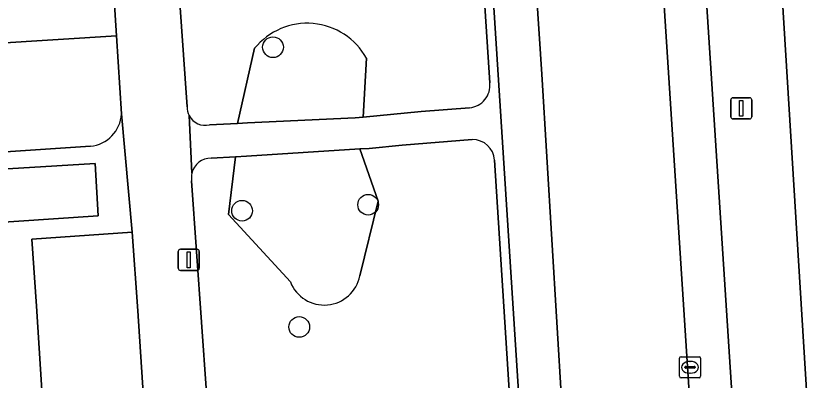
# Model space of a CAD drawing. Extents: x 159680 to 160786, y 387323 to 388340.
# Drawn here: x 160470.44 to 160508.01, y 387723.19 to 387740.43 of the extents above; entities that cross this region are included whole.
import ezdxf

# ---------------------------------------------------------------- set-up
doc = ezdxf.new("R2010")
doc.units = 0
for name, color, linetype in [('IMGEO_Boom', 7, 'Continuous'), ('IMGEO_Erf', 7, 'Continuous'), ('IMGEO_Groenvoorziening', 7, 'Continuous'), ('IMGEO_Kolk', 7, 'Continuous'), ('IMGEO_Lichtmast', 7, 'Continuous'), ('IMGEO_Pand', 7, 'Continuous'), ('IMGEO_Parkeervlak_open', 7, 'Continuous'), ('IMGEO_Rijbaan_lokaal_gesloten', 7, 'Continuous'), ('IMGEO_Rijbaan_lokaal_open', 7, 'Continuous'), ('IMGEO_Voetpad_open', 7, 'Continuous')]:
    doc.layers.add(name, color=color, linetype=linetype)

msp = doc.modelspace()

# ---------------------------------------------------------------- linework, layer by layer
at = {"layer": 'IMGEO_Boom'}
for centre in [(160482.602, 387738.945), (160481.137, 387731.207), (160487.103, 387731.492), (160483.843, 387725.707)]:
    msp.add_circle(centre, 0.489, dxfattribs=at)
at = {"layer": 'IMGEO_Erf'}
msp.add_lwpolyline([(160506.114, 387750.585), (160509.289, 387699.197)], dxfattribs=at)
at = {"layer": 'IMGEO_Groenvoorziening'}
for points in [[(160476.805, 387762.503), (160477.562, 387750), (160478.534, 387736.125)], [(160492.861, 387737.259), (160491.222, 387762.439)], [(160479.601, 387735.274), (160480.92, 387735.338), (160481.733, 387738.893)], [(160481.733, 387738.893), (160480.92, 387735.338), (160481.403, 387735.362), (160486.482, 387735.611), (160486.864, 387735.63), (160487.024, 387738.429)], [(160487.024, 387738.429), (160486.864, 387735.63), (160489.617, 387735.905), (160491.897, 387736.083)], [(160492.03, 387734.575), (160488.713, 387734.318), (160487.151, 387734.156), (160486.709, 387734.129), (160487.584, 387731.663), (160486.709, 387728.126)], [(160486.709, 387728.126), (160487.584, 387731.663), (160486.709, 387734.129), (160481.347, 387733.797), (160480.826, 387733.765), (160480.501, 387731.025), (160483.426, 387727.836)], [(160483.426, 387727.836), (160480.501, 387731.025), (160480.826, 387733.765), (160479.675, 387733.694)], [(160494.681, 387708.386), (160493.08, 387733.599)], [(160478.754, 387732.617), (160479.697, 387719.249), (160480.53, 387706.628)], [(160476.208, 387726.477), (160475.939, 387730.19), (160471.19, 387729.868), (160471.409, 387726.699), (160472.582, 387708.313), (160472.803, 387704.967), (160476.41, 387705.154)], [(160477.514, 387706.379), (160476.208, 387726.477)]]:
    msp.add_lwpolyline(points, dxfattribs=at)
for centre, radius, start, end in [((160484.222, 387736.873), 3.205, 29.0427, 140.9337), ((160484.222, 387736.873), 3.205, 29.0427, 140.9337), ((160491.805, 387737.141), 1.062, 274.9443, 6.3708), ((160479.387, 387736.111), 0.853, 179.0762, 207.7464), ((160479.397, 387736.112), 0.862, 207.4778, 283.6789), ((160492.056, 387733.55), 1.025, 2.7307, 91.4529), ((160479.649, 387732.783), 0.911, 88.3607, 167.3372), ((160479.679, 387732.785), 0.94, 167.8286, 190.293), ((160485.025, 387728.461), 1.717, 201.3591, 348.737), ((160485.025, 387728.461), 1.717, 201.3591, 348.737)]:
    msp.add_arc(centre, radius, start, end, dxfattribs=at)
at = {"layer": 'IMGEO_Kolk'}
for p, q in [((160501.83, 387723.375), (160501.83, 387724.227)), ((160501.905, 387724.301), (160502.757, 387724.301)), ((160502.831, 387724.227), (160502.831, 387723.375)), ((160502.089, 387723.795), (160502.089, 387723.807)), ((160502.132, 387723.844), (160502.53, 387723.844)), ((160502.318, 387724.081), (160502.343, 387724.081)), ((160502.573, 387723.807), (160502.573, 387723.795)), ((160502.527, 387723.758), (160502.129, 387723.758)), ((160502.341, 387723.521), (160502.316, 387723.521)), ((160502.757, 387723.301), (160501.905, 387723.301))]:
    msp.add_line(p, q, dxfattribs=at)
for points in [[(160501.83, 387723.375), (160501.83, 387724.227)], [(160501.905, 387724.301), (160502.757, 387724.301)], [(160502.831, 387724.227), (160502.831, 387723.375)], [(160502.757, 387723.301), (160501.905, 387723.301)]]:
    msp.add_lwpolyline(points, dxfattribs=at)
for centre, radius, start, end in [((160501.907, 387724.225), 0.0765, 91.552, 178.448), ((160501.907, 387724.225), 0.0765, 91.552, 178.448), ((160502.755, 387724.225), 0.0765, 1.552, 88.448), ((160502.755, 387724.225), 0.0765, 1.552, 88.448), ((160502.129, 387723.804), 0.0403, 85.8775, 175.7526), ((160502.126, 387723.794), 0.0366, 178.938, 274.7102), ((160502.53, 387723.801), 0.043, 264.8664, 352.4533), ((160502.534, 387723.806), 0.0386, 1.7309, 96.639), ((160501.907, 387723.377), 0.0765, 181.552, 268.448), ((160501.907, 387723.377), 0.0765, 181.552, 268.448), ((160502.755, 387723.377), 0.0765, 271.552, 358.448), ((160502.755, 387723.377), 0.0765, 271.552, 358.448)]:
    msp.add_arc(centre, radius, start, end, dxfattribs=at)
for centre, major_axis, ratio, start_param, end_param in [((160502.317, 387723.801), (-0.387, 0.002), 0.722429, 4.712389, 7.853982), ((160502.342, 387723.801), (-0.39, 0.002), 0.717154, 1.570796, 4.712389)]:
    msp.add_ellipse(centre, major_axis=major_axis, ratio=ratio, start_param=start_param, end_param=end_param, dxfattribs=at)
at = {"layer": 'IMGEO_Lichtmast'}
for p, q in [((160504.356, 387736.554), (160505.146, 387736.554)), ((160505.146, 387736.554), (160504.356, 387736.554)), ((160504.256, 387735.654), (160504.256, 387736.454)), ((160504.256, 387736.454), (160504.256, 387735.654)), ((160505.246, 387736.454), (160505.246, 387735.654)), ((160505.246, 387735.654), (160505.246, 387736.454)), ((160505.146, 387735.554), (160504.356, 387735.554)), ((160504.356, 387735.554), (160505.146, 387735.554)), ((160478.12, 387728.484), (160478.12, 387729.284)), ((160478.12, 387729.284), (160478.12, 387728.484)), ((160478.22, 387729.384), (160479.01, 387729.384)), ((160479.01, 387729.384), (160478.22, 387729.384)), ((160479.11, 387729.284), (160479.11, 387728.484)), ((160479.11, 387728.484), (160479.11, 387729.284)), ((160479.01, 387728.384), (160478.22, 387728.384)), ((160478.22, 387728.384), (160479.01, 387728.384))]:
    msp.add_line(p, q, dxfattribs=at)
for points in [[(160504.676, 387736.429), (160504.826, 387736.429), (160504.826, 387735.679), (160504.676, 387735.679), (160504.676, 387736.429)], [(160478.54, 387729.259), (160478.69, 387729.259), (160478.69, 387728.509), (160478.54, 387728.509), (160478.54, 387729.259)]]:
    msp.add_lwpolyline(points, dxfattribs=at)
for centre, start, end in [((160504.356, 387736.454), 90, 180), ((160504.356, 387736.454), 90, 180), ((160505.146, 387736.454), 0, 90), ((160505.146, 387736.454), 360, 90), ((160504.356, 387735.654), 180, 270), ((160504.356, 387735.654), 180, 270), ((160505.146, 387735.654), 270, 0), ((160505.146, 387735.654), 270, 0), ((160478.22, 387729.284), 90, 180), ((160478.22, 387729.284), 90, 180), ((160479.01, 387729.284), 0, 90), ((160479.01, 387729.284), 360, 90), ((160478.22, 387728.484), 180, 270), ((160478.22, 387728.484), 180, 270), ((160479.01, 387728.484), 270, 0), ((160479.01, 387728.484), 270, 0)]:
    msp.add_arc(centre, 0.1, start, end, dxfattribs=at)
at = {"layer": 'IMGEO_Pand'}
msp.add_lwpolyline([(160468.445, 387730.571), (160474.333, 387730.961), (160474.187, 387733.447), (160468.217, 387733.075)], close=True, dxfattribs=at)
at = {"layer": 'IMGEO_Parkeervlak_open'}
for points in [[(160496.979, 387710.29), (160495.316, 387737.665), (160493.486, 387765.36), (160493.069, 387764.789), (160492.24, 387763.921)], [(160491.661, 387762.465), (160494.814, 387713.318)], [(160500.378, 387752.151), (160503.074, 387710.419), (160503.63, 387701.884)], [(160505.424, 387705.288), (160502.596, 387749.166)], [(160475.43, 387735.791), (160475.198, 387739.486), (160411.947, 387735.514)], [(160415.843, 387730.638), (160415.911, 387730.633), (160415.979, 387730.63), (160416.048, 387730.629), (160416.09, 387730.629), (160417.874, 387730.645), (160420.777, 387730.771), (160431.353, 387731.422), (160473.966, 387734.264)]]:
    msp.add_lwpolyline(points, dxfattribs=at)
msp.add_arc((160473.814, 387735.875), 1.619, 275.4028, 357.0105, dxfattribs=at)
at = {"layer": 'IMGEO_Rijbaan_lokaal_gesloten'}
msp.add_lwpolyline([(160496.996, 387710.017), (160503.074, 387710.419), (160500.378, 387752.151), (160499.491, 387765.978), (160493.476, 387765.526), (160493.486, 387765.36), (160495.316, 387737.665), (160496.979, 387710.29)], close=True, dxfattribs=at)
at = {"layer": 'IMGEO_Rijbaan_lokaal_open'}
msp.add_lwpolyline([(160408.421, 387734.047), (160410.59, 387735.278), (160411.435, 387735.482), (160411.947, 387735.514), (160475.198, 387739.486), (160474.828, 387745.401)], dxfattribs=at)
at = {"layer": 'IMGEO_Voetpad_open'}
for points in [[(160478.534, 387736.125), (160477.562, 387750), (160476.805, 387762.503)], [(160491.222, 387762.439), (160492.861, 387737.259)], [(160494.814, 387713.318), (160491.661, 387762.465)], [(160509.484, 387694.439), (160509.289, 387699.197), (160506.114, 387750.585)], [(160502.596, 387749.166), (160505.424, 387705.288)], [(160395.278, 387740.403), (160401.205, 387740.791), (160474.828, 387745.401), (160475.198, 387739.486), (160475.43, 387735.791), (160475.939, 387730.19), (160476.208, 387726.477), (160477.514, 387706.379)], [(160491.897, 387736.083), (160489.617, 387735.905), (160486.864, 387735.63), (160486.482, 387735.611), (160481.403, 387735.362), (160480.92, 387735.338), (160479.601, 387735.274)], [(160422.003, 387730.358), (160446.697, 387732.094), (160468.166, 387733.371), (160468.217, 387733.075), (160474.187, 387733.447), (160474.333, 387730.961), (160468.445, 387730.571), (160468.579, 387729.148), (160469.254, 387717.248), (160458.316, 387716.465), (160458.868, 387707.402), (160469.815, 387708.123), (160470.013, 387704.734), (160472.803, 387704.967), (160472.582, 387708.313), (160471.409, 387726.699), (160471.19, 387729.868), (160475.939, 387730.19), (160475.43, 387735.791)], [(160478.632, 387735.714), (160478.76, 387732.983)], [(160478.76, 387732.983), (160478.632, 387735.714)], [(160479.675, 387733.694), (160480.826, 387733.765), (160481.347, 387733.797), (160486.709, 387734.129), (160487.151, 387734.156), (160488.713, 387734.318), (160492.03, 387734.575)], [(160473.966, 387734.264), (160431.353, 387731.422), (160420.777, 387730.771), (160417.874, 387730.645), (160416.09, 387730.629), (160416.048, 387730.629), (160415.979, 387730.63), (160415.911, 387730.633), (160415.843, 387730.638)], [(160493.08, 387733.599), (160494.681, 387708.386), (160494.968, 387704.966)], [(160480.53, 387706.628), (160479.697, 387719.249), (160478.754, 387732.617)]]:
    msp.add_lwpolyline(points, dxfattribs=at)
for centre, radius, start, end in [((160491.805, 387737.141), 1.062, 274.9443, 6.3708), ((160479.387, 387736.111), 0.853, 179.0762, 207.7464), ((160473.814, 387735.875), 1.619, 275.4028, 357.0105), ((160479.397, 387736.112), 0.862, 207.4778, 283.6789), ((160492.056, 387733.55), 1.025, 2.7307, 91.4529), ((160479.649, 387732.783), 0.911, 88.3607, 167.3372), ((160479.679, 387732.785), 0.94, 167.8286, 190.293)]:
    msp.add_arc(centre, radius, start, end, dxfattribs=at)

doc.saveas('drawing.dxf')
